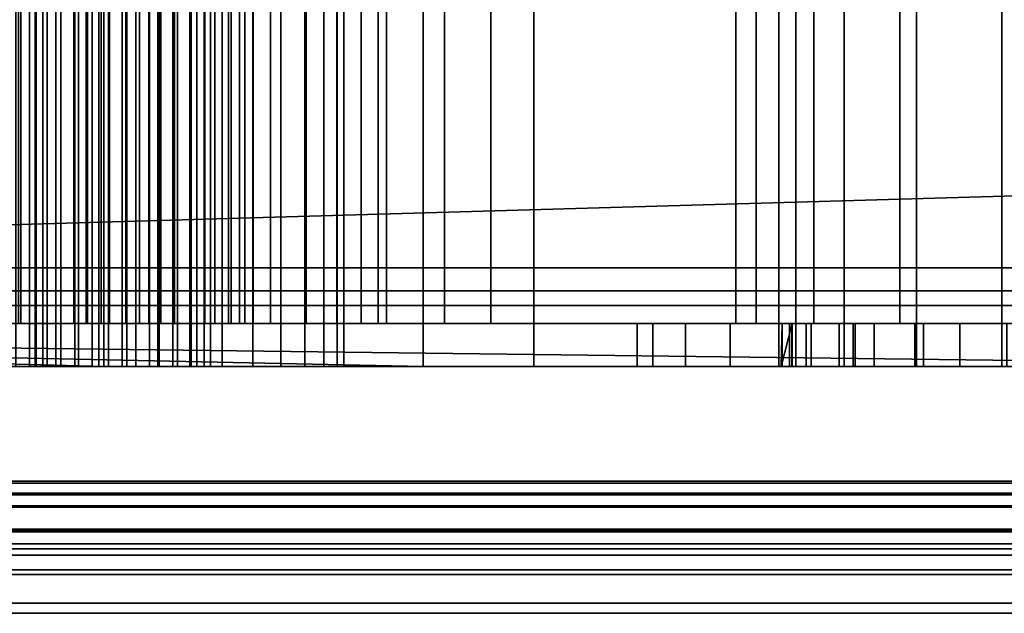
# Model space of a CAD drawing. Header units: millimetres. Extents: x -603 to 3703, y -121 to 193.
# Tile 765 of 1056: x 2523 to 2546, y -33 to -19. Entities that reach past the tile are written whole.
import ezdxf

# ---------------------------------------------------------------- set-up
doc = ezdxf.new("R2010")
doc.units = ezdxf.units.MM
doc.layers.add('151', color=7, linetype='Continuous', true_color=0xffffff)

# ---------------------------------------------------------------- blocks, each defined once
blk = doc.blocks.new('UG_SURFACE_120')
at = {"layer": '151', "color": 35, "linetype": 'Continuous', "lineweight": 35}
for points in [[(2491, -34, 2019), (3509, -34, 2019), (3509, 0, 2019), (2491, 0, 2019)], [(2491, -34), (2491, -2), (3509, -2), (3509, -34)]]:
    blk.add_3dface(points, dxfattribs=at)
blk = doc.blocks.new('UG_SURFACE_121')
at = {"layer": '151', "color": 252, "linetype": 'Continuous', "lineweight": 35}
for points in [[(2525, -11.75, 1756.9), (2525, -27.25, 1756.9), (2496.7, -26.5, 1756.9), (2496.7, -12.5, 1756.9)], [(2496.7, -12.5, 1869.9), (2496.7, -26.5, 1869.9), (2525, -27.25, 1869.9), (2525, -11.75, 1869.9)], [(2525, -11.75, 266.9), (2525, -27.25, 266.9), (2496.7, -26.5, 266.9), (2496.7, -12.5, 266.9)], [(2532.425, -27.25, 967), (2496.7, -26.5, 967), (2496.7, -12.5, 967), (2532.425, -11.75, 967)], [(2496.7, -12.5, 379.9), (2496.7, -26.5, 379.9), (2525, -27.25, 379.9), (2525, -11.75, 379.9)], [(2532.425, -11.75, 1152), (2496.7, -12.5, 1152), (2496.7, -26.5, 1152), (2532.425, -27.25, 1152)], [(2557.6, -11.75, 1411), (2557.6, -27.25, 1411), (2496.7, -26.5, 1411), (2496.7, -12.5, 1411)], [(2553.1, -27.25, 1506.1), (2553.1, -11.75, 1506.1), (2504.3, -11.75, 1506.1), (2504.3, -27.25, 1506.1)], [(2523.272, -27.25, 985.577), (2523.272, -11.75, 985.577), (2521.943, -11.75, 986.168), (2521.943, -27.25, 986.168)], [(2522.258, -27.25, 1092.197), (2522.258, -11.75, 1092.197), (2523.681, -11.75, 1092.5), (2523.681, -27.25, 1092.5)], [(2522.576, -27.25, 992.197), (2522.576, -11.75, 992.197), (2524, -11.75, 992.5), (2524, -27.25, 992.5)], [(2524.409, -27.25, 1085.577), (2524.409, -11.75, 1085.577), (2522.953, -11.75, 1085.577), (2522.953, -27.25, 1085.577)], [(2524.728, -27.25, 985.577), (2524.728, -11.75, 985.577), (2523.272, -11.75, 985.577), (2523.272, -27.25, 985.577)], [(2523.4, -27.25, 1433), (2523.42, -27.25, 1432.624), (2523.42, -11.75, 1432.624), (2523.4, -11.75, 1433)], [(2523.4, -11.75, 1433), (2523.576, -11.75, 1434.112), (2523.576, -27.25, 1434.112), (2523.4, -27.25, 1433)], [(2523.882, -27.25, 1431.2), (2523.882, -11.75, 1431.2), (2523.42, -11.75, 1432.624), (2523.42, -27.25, 1432.624)], [(2523.576, -27.25, 1434.112), (2523.576, -11.75, 1434.112), (2524.325, -11.75, 1435.409), (2524.325, -27.25, 1435.409)], [(2523.681, -27.25, 1092.5), (2523.681, -11.75, 1092.5), (2525.105, -11.75, 1092.197), (2525.105, -27.25, 1092.197)], [(2524.884, -27.25, 1430.088), (2524.884, -11.75, 1430.088), (2523.882, -11.75, 1431.2), (2523.882, -27.25, 1431.2)], [(2524, -27.25, 992.5), (2524, -11.75, 992.5), (2525.424, -11.75, 992.197), (2525.424, -27.25, 992.197)], [(2524.325, -27.25, 1435.409), (2524.325, -11.75, 1435.409), (2525.536, -11.75, 1436.289), (2525.536, -27.25, 1436.289)], [(2525.738, -27.25, 1086.168), (2525.738, -11.75, 1086.168), (2524.409, -11.75, 1085.577), (2524.409, -27.25, 1085.577)], [(2526.057, -27.25, 986.168), (2526.057, -11.75, 986.168), (2524.728, -11.75, 985.577), (2524.728, -27.25, 985.577)], [(2526.252, -27.25, 1429.479), (2526.252, -11.75, 1429.479), (2524.884, -11.75, 1430.088), (2524.884, -27.25, 1430.088)], [(2525, -27.25, 1756.9), (2525, -11.75, 1756.9), (2535, -11.75, 1766.9), (2535, -27.25, 1766.9)], [(2535, -27.25, 1859.9), (2535, -11.75, 1859.9), (2525, -11.75, 1869.9), (2525, -27.25, 1869.9)], [(2525, -27.25, 266.9), (2525, -11.75, 266.9), (2535, -11.75, 276.9), (2535, -27.25, 276.9)], [(2535, -27.25, 369.9), (2535, -11.75, 369.9), (2525, -11.75, 379.9), (2525, -27.25, 379.9)], [(2525.105, -27.25, 1092.197), (2525.105, -11.75, 1092.197), (2526.282, -11.75, 1091.342), (2526.282, -27.25, 1091.342)], [(2525.424, -27.25, 992.197), (2525.424, -11.75, 992.197), (2526.601, -11.75, 991.342), (2526.601, -27.25, 991.342)], [(2525.536, -27.25, 1436.289), (2525.536, -11.75, 1436.289), (2527, -11.75, 1436.6), (2527, -27.25, 1436.6)], [(2526.712, -27.25, 1087.25), (2526.712, -11.75, 1087.25), (2525.738, -11.75, 1086.168), (2525.738, -27.25, 1086.168)], [(2527.031, -27.25, 987.25), (2527.031, -11.75, 987.25), (2526.057, -11.75, 986.168), (2526.057, -27.25, 986.168)], [(2527.749, -27.25, 1429.479), (2527.749, -11.75, 1429.479), (2526.252, -11.75, 1429.479), (2526.252, -27.25, 1429.479)], [(2526.282, -27.25, 1091.342), (2526.282, -11.75, 1091.342), (2527.01, -11.75, 1090.082), (2527.01, -27.25, 1090.082)], [(2526.601, -27.25, 991.342), (2526.601, -11.75, 991.342), (2527.329, -11.75, 990.082), (2527.329, -27.25, 990.082)], [(2527.162, -27.25, 1088.634), (2527.162, -11.75, 1088.634), (2526.712, -11.75, 1087.25), (2526.712, -27.25, 1087.25)], [(2527, -27.25, 1436.6), (2527, -11.75, 1436.6), (2528.464, -11.75, 1436.289), (2528.464, -27.25, 1436.289)], [(2527.01, -27.25, 1090.082), (2527.01, -11.75, 1090.082), (2527.162, -11.75, 1088.634), (2527.162, -27.25, 1088.634)], [(2527.481, -27.25, 988.634), (2527.481, -11.75, 988.634), (2527.031, -11.75, 987.25), (2527.031, -27.25, 987.25)], [(2527.329, -27.25, 990.082), (2527.329, -11.75, 990.082), (2527.481, -11.75, 988.634), (2527.481, -27.25, 988.634)], [(2529.116, -27.25, 1430.088), (2529.116, -11.75, 1430.088), (2527.749, -11.75, 1429.479), (2527.749, -27.25, 1429.479)], [(2528.464, -27.25, 1436.289), (2528.464, -11.75, 1436.289), (2529.675, -11.75, 1435.409), (2529.675, -27.25, 1435.409)], [(2530.118, -27.25, 1431.2), (2530.118, -11.75, 1431.2), (2529.116, -11.75, 1430.088), (2529.116, -27.25, 1430.088)], [(2529.675, -27.25, 1435.409), (2529.675, -11.75, 1435.409), (2530.424, -11.75, 1434.112), (2530.424, -27.25, 1434.112)], [(2530.58, -27.25, 1432.624), (2530.58, -11.75, 1432.624), (2530.118, -11.75, 1431.2), (2530.118, -27.25, 1431.2)], [(2530.424, -27.25, 1434.112), (2530.424, -11.75, 1434.112), (2530.58, -11.75, 1432.624), (2530.58, -27.25, 1432.624)], [(2532.425, -11.75, 967), (2552.5, -11.75, 967), (2552.5, -27.25, 967), (2532.425, -27.25, 967)], [(2532.425, -27.25, 1152), (2540.7, -27.25, 1152), (2540.7, -11.75, 1152), (2532.425, -11.75, 1152)], [(2535, -27.25, 1766.9), (2535, -11.75, 1766.9), (2535, -11.75, 1859.9), (2535, -27.25, 1859.9)], [(2535, -27.25, 276.9), (2535, -11.75, 276.9), (2535, -11.75, 369.9), (2535, -27.25, 369.9)], [(2540.7, -27.25, 1132), (2540.7, -11.75, 1132), (2540.7, -11.75, 1152), (2540.7, -27.25, 1152)], [(2541.095, -27.25, 1130.013), (2541.095, -11.75, 1130.013), (2540.7, -11.75, 1132), (2540.7, -27.25, 1132)], [(2542.218, -27.25, 1128.328), (2542.218, -11.75, 1128.328), (2541.095, -11.75, 1130.013), (2541.095, -27.25, 1130.013)], [(2543.901, -27.25, 1127.2), (2543.901, -11.75, 1127.2), (2542.218, -11.75, 1128.328), (2542.218, -27.25, 1128.328)], [(2545.887, -27.25, 1126.8), (2545.887, -11.75, 1126.8), (2543.901, -11.75, 1127.2), (2543.901, -27.25, 1127.2)], [(2547.875, -27.25, 1127.19), (2547.875, -11.75, 1127.19), (2545.887, -11.75, 1126.8), (2545.887, -27.25, 1126.8)], [(2557.186, -26.25, 1412), (2557.186, -12.75, 1412), (2492, -12.75, 1412), (2492, -26.25, 1412)], [(2532.925, -12.75, 968), (2492, -12.75, 968), (2492, -26.25, 968), (2532.925, -26.25, 968)], [(2532.925, -26.25, 1151), (2492, -26.25, 1151), (2492, -12.75, 1151), (2532.925, -12.75, 1151)], [(2496.7, -12.75, 1757.9), (2496.7, -26.25, 1757.9), (2524.586, -26.25, 1757.9), (2524.586, -12.75, 1757.9)], [(2496.7, -26.25, 1868.9), (2496.7, -12.75, 1868.9), (2524.586, -12.75, 1868.9), (2524.586, -26.25, 1868.9)], [(2496.7, -26.25, 267.9), (2524.586, -26.25, 267.9), (2524.586, -12.75, 267.9), (2496.7, -12.75, 267.9)], [(2496.7, -12.75, 378.9), (2524.586, -12.75, 378.9), (2524.586, -26.25, 378.9), (2496.7, -26.25, 378.9)], [(2505.3, -26.25, 1505.1), (2505.3, -12.75, 1505.1), (2552.1, -12.75, 1505.1), (2552.1, -26.25, 1505.1)], [(2521.355, -26.25, 985.359), (2521.355, -12.75, 985.359), (2523.064, -12.75, 984.598), (2523.064, -26.25, 984.598)], [(2523.681, -26.25, 1093.5), (2523.681, -12.75, 1093.5), (2521.851, -12.75, 1093.111), (2521.851, -26.25, 1093.111)], [(2524, -26.25, 993.5), (2524, -12.75, 993.5), (2522.17, -12.75, 993.111), (2522.17, -26.25, 993.111)], [(2523.582, -26.25, 1436.078), (2523.582, -12.75, 1436.078), (2522.625, -12.75, 1434.421), (2522.625, -26.25, 1434.421)], [(2522.745, -26.25, 1084.598), (2522.745, -12.75, 1084.598), (2524.617, -12.75, 1084.598), (2524.617, -26.25, 1084.598)], [(2523.016, -26.25, 1430.7), (2523.016, -12.75, 1430.7), (2524.296, -12.75, 1429.278), (2524.296, -26.25, 1429.278)], [(2523.064, -26.25, 984.598), (2523.064, -12.75, 984.598), (2524.935, -12.75, 984.598), (2524.935, -26.25, 984.598)], [(2525.129, -26.25, 1437.202), (2525.129, -12.75, 1437.202), (2523.582, -12.75, 1436.078), (2523.582, -26.25, 1436.078)], [(2525.512, -26.25, 1093.111), (2525.512, -12.75, 1093.111), (2523.681, -12.75, 1093.5), (2523.681, -26.25, 1093.5)], [(2525.83, -26.25, 993.111), (2525.83, -12.75, 993.111), (2524, -12.75, 993.5), (2524, -26.25, 993.5)], [(2524.296, -26.25, 1429.278), (2524.296, -12.75, 1429.278), (2526.044, -12.75, 1428.501), (2526.044, -26.25, 1428.501)], [(2534, -26.25, 1767.314), (2534, -12.75, 1767.314), (2524.586, -12.75, 1757.9), (2524.586, -26.25, 1757.9)], [(2524.586, -26.25, 1868.9), (2524.586, -12.75, 1868.9), (2534, -12.75, 1859.486), (2534, -26.25, 1859.486)], [(2534, -26.25, 277.314), (2534, -12.75, 277.314), (2524.586, -12.75, 267.9), (2524.586, -26.25, 267.9)], [(2524.586, -26.25, 378.9), (2524.586, -12.75, 378.9), (2534, -12.75, 369.486), (2534, -26.25, 369.486)], [(2524.617, -26.25, 1084.598), (2524.617, -12.75, 1084.598), (2526.326, -12.75, 1085.359), (2526.326, -26.25, 1085.359)], [(2524.935, -26.25, 984.598), (2524.935, -12.75, 984.598), (2526.645, -12.75, 985.359), (2526.645, -26.25, 985.359)], [(2527, -26.25, 1437.6), (2527, -12.75, 1437.6), (2525.129, -12.75, 1437.202), (2525.129, -26.25, 1437.202)], [(2527.025, -26.25, 1092.011), (2527.025, -12.75, 1092.011), (2525.512, -12.75, 1093.111), (2525.512, -26.25, 1093.111)], [(2527.344, -26.25, 992.011), (2527.344, -12.75, 992.011), (2525.83, -12.75, 993.111), (2525.83, -26.25, 993.111)], [(2526.044, -26.25, 1428.501), (2526.044, -12.75, 1428.501), (2527.956, -12.75, 1428.501), (2527.956, -26.25, 1428.501)], [(2526.326, -26.25, 1085.359), (2526.326, -12.75, 1085.359), (2527.578, -12.75, 1086.75), (2527.578, -26.25, 1086.75)], [(2526.645, -26.25, 985.359), (2526.645, -12.75, 985.359), (2527.897, -12.75, 986.75), (2527.897, -26.25, 986.75)], [(2528.871, -26.25, 1437.202), (2528.871, -12.75, 1437.202), (2527, -12.75, 1437.6), (2527, -26.25, 1437.6)], [(2527.961, -26.25, 1090.391), (2527.961, -12.75, 1090.391), (2527.025, -12.75, 1092.011), (2527.025, -26.25, 1092.011)], [(2528.28, -26.25, 990.391), (2528.28, -12.75, 990.391), (2527.344, -12.75, 992.011), (2527.344, -26.25, 992.011)], [(2527.578, -26.25, 1086.75), (2527.578, -12.75, 1086.75), (2528.157, -12.75, 1088.53), (2528.157, -26.25, 1088.53)], [(2527.897, -26.25, 986.75), (2527.897, -12.75, 986.75), (2528.475, -12.75, 988.53), (2528.475, -26.25, 988.53)], [(2527.956, -26.25, 1428.501), (2527.956, -12.75, 1428.501), (2529.704, -12.75, 1429.278), (2529.704, -26.25, 1429.278)], [(2528.157, -26.25, 1088.53), (2528.157, -12.75, 1088.53), (2527.961, -12.75, 1090.391), (2527.961, -26.25, 1090.391)], [(2528.475, -26.25, 988.53), (2528.475, -12.75, 988.53), (2528.28, -12.75, 990.391), (2528.28, -26.25, 990.391)], [(2530.418, -26.25, 1436.078), (2530.418, -12.75, 1436.078), (2528.871, -12.75, 1437.202), (2528.871, -26.25, 1437.202)], [(2529.704, -26.25, 1429.278), (2529.704, -12.75, 1429.278), (2530.984, -12.75, 1430.7), (2530.984, -26.25, 1430.7)], [(2531.375, -26.25, 1434.421), (2531.375, -12.75, 1434.421), (2530.418, -12.75, 1436.078), (2530.418, -26.25, 1436.078)], [(2530.984, -26.25, 1430.7), (2530.984, -12.75, 1430.7), (2531.575, -12.75, 1432.519), (2531.575, -26.25, 1432.519)], [(2531.575, -26.25, 1432.519), (2531.575, -12.75, 1432.519), (2531.375, -12.75, 1434.421), (2531.375, -26.25, 1434.421)], [(2532.925, -26.25, 968), (2552.086, -26.25, 968), (2552.086, -12.75, 968), (2532.925, -12.75, 968)], [(2532.925, -12.75, 1151), (2539.7, -12.75, 1151), (2539.7, -26.25, 1151), (2532.925, -26.25, 1151)], [(2534, -26.25, 1859.486), (2534, -12.75, 1859.486), (2534, -12.75, 1767.314), (2534, -26.25, 1767.314)], [(2534, -26.25, 369.486), (2534, -12.75, 369.486), (2534, -12.75, 277.314), (2534, -26.25, 277.314)], [(2539.7, -26.25, 1151), (2539.7, -12.75, 1151), (2539.7, -12.75, 1132), (2539.7, -26.25, 1132)], [(2539.7, -26.25, 1132), (2539.7, -12.75, 1132), (2540.17, -12.75, 1129.631), (2540.17, -26.25, 1129.631)], [(2540.17, -26.25, 1129.631), (2540.17, -12.75, 1129.631), (2541.51, -12.75, 1127.621), (2541.51, -26.25, 1127.621)], [(2541.51, -26.25, 1127.621), (2541.51, -12.75, 1127.621), (2543.517, -12.75, 1126.276), (2543.517, -26.25, 1126.276)], [(2543.517, -26.25, 1126.276), (2543.517, -12.75, 1126.276), (2545.884, -12.75, 1125.8), (2545.884, -26.25, 1125.8)], [(2545.884, -26.25, 1125.8), (2545.884, -12.75, 1125.8), (2548.255, -12.75, 1126.265), (2548.255, -26.25, 1126.265)], [(2492, -26.25, 1412), (2526.044, -26.25, 1428.501), (2527.956, -26.25, 1428.501), (2542.427, -26.25, 1417.427)], [(2542.427, -26.25, 1417.427), (2544.066, -26.25, 1416.331), (2492, -26.25, 1412)], [(2544.066, -26.25, 1416.331), (2546, -26.25, 1415.947), (2557.186, -26.25, 1412), (2492, -26.25, 1412)], [(2492, -26.25, 1412), (2524.296, -26.25, 1429.278), (2526.044, -26.25, 1428.501)], [(2492, -26.25, 1503.6), (2525.129, -26.25, 1437.202), (2523.582, -26.25, 1436.078)], [(2523.016, -26.25, 1430.7), (2524.296, -26.25, 1429.278), (2492, -26.25, 1412)], [(2492, -26.25, 1503.6), (2505.3, -26.25, 1503.6), (2527, -26.25, 1437.6), (2525.129, -26.25, 1437.202)], [(2523.582, -26.25, 1436.078), (2522.625, -26.25, 1434.421), (2492, -26.25, 1503.6)], [(2532.925, -26.25, 968), (2492, -26.25, 968), (2521.355, -26.25, 985.359), (2523.064, -26.25, 984.598)], [(2492, -26.25, 1033.95), (2532.925, -26.25, 1033.95), (2524, -26.25, 993.5), (2522.17, -26.25, 993.111)], [(2532.925, -26.25, 1033.95), (2492, -26.25, 1033.95), (2522.745, -26.25, 1084.598), (2524.617, -26.25, 1084.598)], [(2492, -26.25, 1151), (2532.925, -26.25, 1151), (2523.681, -26.25, 1093.5), (2521.851, -26.25, 1093.111)], [(2496.7, -26.25, 1757.9), (2524.586, -26.25, 1868.9), (2534, -26.25, 1859.486), (2534, -26.25, 1767.314)], [(2496.7, -26.25, 1757.9), (2496.7, -26.25, 1868.9), (2524.586, -26.25, 1868.9)], [(2534, -26.25, 1767.314), (2524.586, -26.25, 1757.9), (2496.7, -26.25, 1757.9)], [(2496.7, -26.25, 267.9), (2524.586, -26.25, 378.9), (2534, -26.25, 369.486), (2534, -26.25, 277.314)], [(2496.7, -26.25, 267.9), (2496.7, -26.25, 378.9), (2524.586, -26.25, 378.9)], [(2534, -26.25, 277.314), (2524.586, -26.25, 267.9), (2496.7, -26.25, 267.9)], [(2505.3, -26.25, 1505.1), (2552.1, -26.25, 1505.1), (2546, -26.25, 1449.65), (2542.476, -26.25, 1448.9)], [(2542.476, -26.25, 1448.9), (2539.563, -26.25, 1446.778), (2505.3, -26.25, 1505.1)], [(2528.871, -26.25, 1437.202), (2527, -26.25, 1437.6), (2505.3, -26.25, 1505.1), (2539.563, -26.25, 1446.778)], [(2505.3, -26.25, 1503.6), (2505.3, -26.25, 1505.1), (2527, -26.25, 1437.6)], [(2532.925, -26.25, 968), (2523.064, -26.25, 984.598), (2524.935, -26.25, 984.598)], [(2525.512, -26.25, 1093.111), (2523.681, -26.25, 1093.5), (2532.925, -26.25, 1151)], [(2525.83, -26.25, 993.111), (2524, -26.25, 993.5), (2532.925, -26.25, 1033.95)], [(2532.925, -26.25, 1033.95), (2524.617, -26.25, 1084.598), (2526.326, -26.25, 1085.359)], [(2524.935, -26.25, 984.598), (2526.645, -26.25, 985.359), (2532.925, -26.25, 968)], [(2532.925, -26.25, 1151), (2527.025, -26.25, 1092.011), (2525.512, -26.25, 1093.111)], [(2527.344, -26.25, 992.011), (2525.83, -26.25, 993.111), (2532.925, -26.25, 1033.95)], [(2526.326, -26.25, 1085.359), (2527.578, -26.25, 1086.75), (2532.925, -26.25, 1033.95)], [(2532.925, -26.25, 968), (2526.645, -26.25, 985.359), (2527.897, -26.25, 986.75)], [(2527.961, -26.25, 1090.391), (2527.025, -26.25, 1092.011), (2532.925, -26.25, 1151)], [(2528.28, -26.25, 990.391), (2527.344, -26.25, 992.011), (2532.925, -26.25, 1033.95)], [(2527.578, -26.25, 1086.75), (2528.157, -26.25, 1088.53), (2532.925, -26.25, 1033.95)], [(2527.897, -26.25, 986.75), (2528.475, -26.25, 988.53), (2532.925, -26.25, 968)], [(2527.956, -26.25, 1428.501), (2529.704, -26.25, 1429.278), (2542.427, -26.25, 1417.427)], [(2528.157, -26.25, 1088.53), (2527.961, -26.25, 1090.391), (2532.925, -26.25, 1151)], [(2532.925, -26.25, 1151), (2532.925, -26.25, 1033.95), (2528.157, -26.25, 1088.53)], [(2532.925, -26.25, 1033.95), (2532.925, -26.25, 968), (2528.475, -26.25, 988.53), (2528.28, -26.25, 990.391)], [(2530.418, -26.25, 1436.078), (2528.871, -26.25, 1437.202), (2539.563, -26.25, 1446.778), (2537.767, -26.25, 1443.655)], [(2540.947, -26.25, 1421), (2541.331, -26.25, 1419.066), (2529.704, -26.25, 1429.278), (2530.984, -26.25, 1430.7)], [(2541.331, -26.25, 1419.066), (2542.427, -26.25, 1417.427), (2529.704, -26.25, 1429.278)], [(2537.767, -26.25, 1443.655), (2531.375, -26.25, 1434.421), (2530.418, -26.25, 1436.078)], [(2530.984, -26.25, 1430.7), (2537.4, -26.25, 1440.07), (2538.525, -26.25, 1436.647), (2540.947, -26.25, 1421)], [(2537.767, -26.25, 1443.655), (2530.984, -26.25, 1430.7), (2531.575, -26.25, 1432.519)], [(2530.984, -26.25, 1430.7), (2537.767, -26.25, 1443.655), (2537.4, -26.25, 1440.07)], [(2531.575, -26.25, 1432.519), (2531.375, -26.25, 1434.421), (2537.767, -26.25, 1443.655)], [(2559.5, -26.25, 1033.95), (2532.925, -26.25, 1033.95), (2544.909, -26.25, 1062.365), (2547.091, -26.25, 1062.365)], [(2532.925, -26.25, 1033.95), (2541.453, -26.25, 1064.875), (2542.914, -26.25, 1063.253)], [(2542.914, -26.25, 1063.253), (2544.909, -26.25, 1062.365), (2532.925, -26.25, 1033.95)], [(2541.007, -26.25, 1069.122), (2540.779, -26.25, 1066.951), (2532.925, -26.25, 1033.95), (2541, -26.25, 1084)], [(2532.925, -26.25, 1151), (2539.7, -26.25, 1151), (2539.7, -26.25, 1132)], [(2539.7, -26.25, 1132), (2540.17, -26.25, 1129.631), (2541, -26.25, 1094), (2532.925, -26.25, 1151)], [(2540.779, -26.25, 1066.951), (2541.453, -26.25, 1064.875), (2532.925, -26.25, 1033.95)], [(2532.925, -26.25, 1033.95), (2532.925, -26.25, 1151), (2541, -26.25, 1094), (2541, -26.25, 1084)], [(2552.086, -26.25, 968), (2532.925, -26.25, 968), (2544.066, -26.25, 972.331), (2546, -26.25, 971.947)], [(2532.925, -26.25, 968), (2542.427, -26.25, 973.427), (2544.066, -26.25, 972.331)], [(2532.925, -26.25, 968), (2538.525, -26.25, 992.647), (2540.947, -26.25, 989.98), (2540.947, -26.25, 977)], [(2540.947, -26.25, 977), (2541.331, -26.25, 975.066), (2532.925, -26.25, 968)], [(2541.331, -26.25, 975.066), (2542.427, -26.25, 973.427), (2532.925, -26.25, 968)], [(2532.925, -26.25, 968), (2532.925, -26.25, 1033.95), (2537.767, -26.25, 999.655), (2537.4, -26.25, 996.07)], [(2537.4, -26.25, 996.07), (2538.525, -26.25, 992.647), (2532.925, -26.25, 968)], [(2532.925, -26.25, 1033.95), (2546, -26.25, 1005.65), (2542.476, -26.25, 1004.9)], [(2542.476, -26.25, 1004.9), (2539.563, -26.25, 1002.779), (2532.925, -26.25, 1033.95)], [(2539.563, -26.25, 1002.779), (2537.767, -26.25, 999.655), (2532.925, -26.25, 1033.95)], [(2549.524, -26.25, 1004.9), (2546, -26.25, 1005.65), (2532.925, -26.25, 1033.95), (2559.5, -26.25, 1033.95)], [(2537.4, -27.25, 1440.07), (2537.4, -26.25, 1440.07), (2537.767, -26.25, 1443.655), (2537.767, -27.25, 1443.655)], [(2538.525, -27.25, 1436.647), (2538.525, -26.25, 1436.647), (2537.4, -26.25, 1440.07), (2537.4, -27.25, 1440.07)], [(2537.4, -27.25, 996.07), (2537.4, -26.25, 996.07), (2537.767, -26.25, 999.655), (2537.767, -27.25, 999.655)], [(2538.525, -27.25, 992.647), (2538.525, -26.25, 992.647), (2537.4, -26.25, 996.07), (2537.4, -27.25, 996.07)], [(2537.767, -27.25, 1443.655), (2537.767, -26.25, 1443.655), (2539.563, -26.25, 1446.778), (2539.563, -27.25, 1446.778)], [(2537.767, -27.25, 999.655), (2537.767, -26.25, 999.655), (2539.563, -26.25, 1002.779), (2539.563, -27.25, 1002.779)], [(2540.947, -27.25, 1433.98), (2540.947, -26.25, 1433.98), (2538.525, -26.25, 1436.647), (2538.525, -27.25, 1436.647)], [(2540.947, -27.25, 989.98), (2540.947, -26.25, 989.98), (2538.525, -26.25, 992.647), (2538.525, -27.25, 992.647)], [(2538.525, -26.25, 1436.647), (2540.947, -26.25, 1433.98), (2540.947, -26.25, 1421)], [(2539.563, -27.25, 1446.778), (2539.563, -26.25, 1446.778), (2542.476, -26.25, 1448.9), (2542.476, -27.25, 1448.9)], [(2539.563, -27.25, 1002.779), (2539.563, -26.25, 1002.779), (2542.476, -26.25, 1004.9), (2542.476, -27.25, 1004.9)], [(2541, -26.25, 1094), (2540.17, -26.25, 1129.631), (2541.51, -26.25, 1127.621)], [(2541.007, -26.25, 1069.122), (2541.007, -27.25, 1069.122), (2540.75, -27.25, 1067.5)], [(2540.75, -27.25, 1067.5), (2540.779, -26.25, 1066.951), (2541.007, -26.25, 1069.122)], [(2540.75, -27.25, 1067.5), (2540.779, -27.25, 1066.951), (2540.779, -26.25, 1066.951)], [(2541.453, -27.25, 1064.875), (2541.453, -26.25, 1064.875), (2540.779, -26.25, 1066.951), (2540.779, -27.25, 1066.951)], [(2540.947, -26.25, 1433.98), (2540.947, -27.25, 1433.98), (2540.947, -27.25, 1421), (2540.947, -26.25, 1421)], [(2541.331, -27.25, 1419.066), (2541.331, -26.25, 1419.066), (2540.947, -26.25, 1421), (2540.947, -27.25, 1421)], [(2540.947, -26.25, 989.98), (2540.947, -27.25, 989.98), (2540.947, -27.25, 977), (2540.947, -26.25, 977)], [(2541.331, -27.25, 975.066), (2541.331, -26.25, 975.066), (2540.947, -26.25, 977), (2540.947, -27.25, 977)], [(2551, -26.25, 1094), (2551, -27.25, 1094), (2541, -27.25, 1094), (2541, -26.25, 1094)], [(2541, -26.25, 1094), (2541, -27.25, 1094), (2541, -27.25, 1084), (2541, -26.25, 1084)], [(2541, -26.25, 1084), (2541, -27.25, 1084), (2551, -27.25, 1084), (2551, -26.25, 1084)], [(2541, -26.25, 1084), (2542.099, -26.25, 1071.013), (2541.007, -26.25, 1069.122)], [(2551, -26.25, 1094), (2541, -26.25, 1094), (2545.884, -26.25, 1125.8), (2548.255, -26.25, 1126.265)], [(2541, -26.25, 1084), (2551, -26.25, 1084), (2546, -26.25, 1072.75), (2543.865, -26.25, 1072.296)], [(2541, -26.25, 1094), (2543.517, -26.25, 1126.276), (2545.884, -26.25, 1125.8)], [(2543.865, -26.25, 1072.296), (2542.099, -26.25, 1071.013), (2541, -26.25, 1084)], [(2541.51, -26.25, 1127.621), (2543.517, -26.25, 1126.276), (2541, -26.25, 1094)], [(2541.007, -27.25, 1069.122), (2541.007, -26.25, 1069.122), (2542.099, -26.25, 1071.013), (2542.099, -27.25, 1071.013)], [(2542.427, -27.25, 1417.427), (2542.427, -26.25, 1417.427), (2541.331, -26.25, 1419.066), (2541.331, -27.25, 1419.066)], [(2542.427, -27.25, 973.427), (2542.427, -26.25, 973.427), (2541.331, -26.25, 975.066), (2541.331, -27.25, 975.066)], [(2542.914, -27.25, 1063.253), (2542.914, -26.25, 1063.253), (2541.453, -26.25, 1064.875), (2541.453, -27.25, 1064.875)], [(2542.099, -27.25, 1071.013), (2542.099, -26.25, 1071.013), (2543.865, -26.25, 1072.296), (2543.865, -27.25, 1072.296)], [(2544.066, -27.25, 1416.331), (2544.066, -26.25, 1416.331), (2542.427, -26.25, 1417.427), (2542.427, -27.25, 1417.427)], [(2544.066, -27.25, 972.331), (2544.066, -26.25, 972.331), (2542.427, -26.25, 973.427), (2542.427, -27.25, 973.427)], [(2542.476, -27.25, 1448.9), (2542.476, -26.25, 1448.9), (2546, -26.25, 1449.65), (2546, -27.25, 1449.65)], [(2542.476, -27.25, 1004.9), (2542.476, -26.25, 1004.9), (2546, -26.25, 1005.65), (2546, -27.25, 1005.65)], [(2544.909, -27.25, 1062.365), (2544.909, -26.25, 1062.365), (2542.914, -26.25, 1063.253), (2542.914, -27.25, 1063.253)], [(2543.865, -27.25, 1072.296), (2543.865, -26.25, 1072.296), (2546, -26.25, 1072.75), (2546, -27.25, 1072.75)], [(2546, -27.25, 1415.947), (2546, -26.25, 1415.947), (2544.066, -26.25, 1416.331), (2544.066, -27.25, 1416.331)], [(2546, -27.25, 971.947), (2546, -26.25, 971.947), (2544.066, -26.25, 972.331), (2544.066, -27.25, 972.331)], [(2547.091, -27.25, 1062.365), (2547.091, -26.25, 1062.365), (2544.909, -26.25, 1062.365), (2544.909, -27.25, 1062.365)], [(2525, -27.25, 1756.9), (2494, -27.25, 1756.9), (2494, -26.5, 1756.9), (2496.7, -26.5, 1756.9)], [(2496.7, -26.5, 1869.9), (2494, -26.5, 1869.9), (2494, -27.25, 1869.9), (2525, -27.25, 1869.9)], [(2525, -27.25, 266.9), (2494, -27.25, 266.9), (2494, -26.5, 266.9), (2496.7, -26.5, 266.9)], [(2532.425, -27.25, 967), (2494, -27.25, 967), (2494, -26.5, 967), (2496.7, -26.5, 967)], [(2496.7, -26.5, 379.9), (2494, -26.5, 379.9), (2494, -27.25, 379.9), (2525, -27.25, 379.9)], [(2496.7, -26.5, 1152), (2494, -26.5, 1152), (2494, -27.25, 1152), (2532.425, -27.25, 1152)], [(2557.6, -27.25, 1411), (2494, -27.25, 1411), (2494, -26.5, 1411), (2496.7, -26.5, 1411)], [(2494, -27.25, 1869.9), (2494, -27.25, 1756.9), (2535, -27.25, 1766.9), (2535, -27.25, 1859.9)], [(2494, -27.25, 1756.9), (2525, -27.25, 1756.9), (2535, -27.25, 1766.9)], [(2535, -27.25, 1859.9), (2525, -27.25, 1869.9), (2494, -27.25, 1869.9)], [(2494, -27.25, 379.9), (2494, -27.25, 266.9), (2535, -27.25, 276.9), (2535, -27.25, 369.9)], [(2494, -27.25, 266.9), (2525, -27.25, 266.9), (2535, -27.25, 276.9)], [(2535, -27.25, 369.9), (2525, -27.25, 379.9), (2494, -27.25, 379.9)], [(2494, -27.25, 1411), (2523.42, -27.25, 1432.624), (2523.4, -27.25, 1433)], [(2494, -27.25, 1411), (2523.882, -27.25, 1431.2), (2523.42, -27.25, 1432.624)], [(2494, -27.25, 1411), (2544.066, -27.25, 1416.331), (2542.427, -27.25, 1417.427)], [(2523.4, -27.25, 1433), (2523.576, -27.25, 1434.112), (2494, -27.25, 1411)], [(2494, -27.25, 1411), (2526.252, -27.25, 1429.479), (2524.884, -27.25, 1430.088)], [(2494, -27.25, 1411), (2557.6, -27.25, 1411), (2546, -27.25, 1415.947), (2544.066, -27.25, 1416.331)], [(2523.576, -27.25, 1434.112), (2524.325, -27.25, 1435.409), (2553.1, -27.25, 1504.6), (2494, -27.25, 1411)], [(2542.427, -27.25, 1417.427), (2527.749, -27.25, 1429.479), (2526.252, -27.25, 1429.479), (2494, -27.25, 1411)], [(2524.884, -27.25, 1430.088), (2523.882, -27.25, 1431.2), (2494, -27.25, 1411)], [(2494, -27.25, 1411), (2553.1, -27.25, 1504.6), (2504.3, -27.25, 1504.6)], [(2532.425, -27.25, 1033.95), (2494, -27.25, 1033.95), (2522.576, -27.25, 992.197), (2524, -27.25, 992.5)], [(2523.272, -27.25, 985.577), (2521.943, -27.25, 986.168), (2494, -27.25, 967), (2532.425, -27.25, 967)], [(2494, -27.25, 1033.95), (2532.425, -27.25, 1033.95), (2524.409, -27.25, 1085.577), (2522.953, -27.25, 1085.577)], [(2522.258, -27.25, 1092.197), (2523.681, -27.25, 1092.5), (2532.425, -27.25, 1152), (2494, -27.25, 1152)], [(2553.1, -27.25, 1504.6), (2553.1, -27.25, 1506.1), (2504.3, -27.25, 1506.1), (2504.3, -27.25, 1504.6)], [(2532.425, -27.25, 967), (2524.728, -27.25, 985.577), (2523.272, -27.25, 985.577)], [(2532.425, -27.25, 1152), (2523.681, -27.25, 1092.5), (2525.105, -27.25, 1092.197)], [(2524, -27.25, 992.5), (2525.424, -27.25, 992.197), (2532.425, -27.25, 1033.95)], [(2553.1, -27.25, 1504.6), (2524.325, -27.25, 1435.409), (2525.536, -27.25, 1436.289)], [(2525.738, -27.25, 1086.168), (2524.409, -27.25, 1085.577), (2532.425, -27.25, 1033.95)], [(2526.057, -27.25, 986.168), (2524.728, -27.25, 985.577), (2532.425, -27.25, 967)], [(2525.105, -27.25, 1092.197), (2526.282, -27.25, 1091.342), (2532.425, -27.25, 1152)], [(2525.424, -27.25, 992.197), (2526.601, -27.25, 991.342), (2532.425, -27.25, 1033.95)], [(2537.4, -27.25, 1440.07), (2525.536, -27.25, 1436.289), (2527, -27.25, 1436.6)], [(2525.536, -27.25, 1436.289), (2537.767, -27.25, 1443.655), (2539.563, -27.25, 1446.778), (2553.1, -27.25, 1504.6)], [(2537.4, -27.25, 1440.07), (2537.767, -27.25, 1443.655), (2525.536, -27.25, 1436.289)], [(2532.425, -27.25, 1033.95), (2526.712, -27.25, 1087.25), (2525.738, -27.25, 1086.168)], [(2527.031, -27.25, 987.25), (2526.057, -27.25, 986.168), (2532.425, -27.25, 967)], [(2532.425, -27.25, 1152), (2526.282, -27.25, 1091.342), (2527.01, -27.25, 1090.082)], [(2532.425, -27.25, 1033.95), (2526.601, -27.25, 991.342), (2527.329, -27.25, 990.082)], [(2532.425, -27.25, 1033.95), (2527.162, -27.25, 1088.634), (2526.712, -27.25, 1087.25)], [(2537.4, -27.25, 1440.07), (2527, -27.25, 1436.6), (2528.464, -27.25, 1436.289)], [(2532.425, -27.25, 1152), (2527.01, -27.25, 1090.082), (2527.162, -27.25, 1088.634)], [(2532.425, -27.25, 967), (2527.481, -27.25, 988.634), (2527.031, -27.25, 987.25)], [(2527.162, -27.25, 1088.634), (2532.425, -27.25, 1033.95), (2532.425, -27.25, 1152)], [(2527.329, -27.25, 990.082), (2527.481, -27.25, 988.634), (2532.425, -27.25, 967), (2532.425, -27.25, 1033.95)], [(2529.116, -27.25, 1430.088), (2527.749, -27.25, 1429.479), (2542.427, -27.25, 1417.427)], [(2528.464, -27.25, 1436.289), (2529.675, -27.25, 1435.409), (2537.4, -27.25, 1440.07)], [(2529.116, -27.25, 1430.088), (2541.331, -27.25, 1419.066), (2540.947, -27.25, 1421)], [(2529.116, -27.25, 1430.088), (2542.427, -27.25, 1417.427), (2541.331, -27.25, 1419.066)], [(2530.118, -27.25, 1431.2), (2529.116, -27.25, 1430.088), (2540.947, -27.25, 1421)], [(2538.525, -27.25, 1436.647), (2537.4, -27.25, 1440.07), (2529.675, -27.25, 1435.409), (2530.424, -27.25, 1434.112)], [(2540.947, -27.25, 1421), (2540.947, -27.25, 1433.98), (2538.525, -27.25, 1436.647), (2530.118, -27.25, 1431.2)], [(2530.58, -27.25, 1432.624), (2530.118, -27.25, 1431.2), (2538.525, -27.25, 1436.647)], [(2538.525, -27.25, 1436.647), (2530.424, -27.25, 1434.112), (2530.58, -27.25, 1432.624)], [(2560.5, -27.25, 1033.95), (2532.425, -27.25, 1033.95), (2546, -27.25, 1005.65), (2549.524, -27.25, 1004.9)], [(2532.425, -27.25, 1033.95), (2539.563, -27.25, 1002.779), (2542.476, -27.25, 1004.9)], [(2542.476, -27.25, 1004.9), (2546, -27.25, 1005.65), (2532.425, -27.25, 1033.95)], [(2532.425, -27.25, 967), (2541.331, -27.25, 975.066), (2540.947, -27.25, 977)], [(2532.425, -27.25, 967), (2542.427, -27.25, 973.427), (2541.331, -27.25, 975.066)], [(2532.425, -27.25, 967), (2552.5, -27.25, 967), (2546, -27.25, 971.947), (2544.066, -27.25, 972.331)], [(2532.425, -27.25, 1033.95), (2537.767, -27.25, 999.655), (2539.563, -27.25, 1002.779)], [(2532.425, -27.25, 967), (2538.525, -27.25, 992.647), (2537.4, -27.25, 996.07)], [(2544.066, -27.25, 972.331), (2542.427, -27.25, 973.427), (2532.425, -27.25, 967)], [(2540.947, -27.25, 977), (2540.947, -27.25, 989.98), (2538.525, -27.25, 992.647), (2532.425, -27.25, 967)], [(2537.4, -27.25, 996.07), (2537.767, -27.25, 999.655), (2532.425, -27.25, 1033.95), (2532.425, -27.25, 967)], [(2532.425, -27.25, 1152), (2541, -27.25, 1094), (2541.095, -27.25, 1130.013), (2540.7, -27.25, 1132)], [(2532.425, -27.25, 1033.95), (2540.779, -27.25, 1066.951), (2540.75, -27.25, 1067.5)], [(2540.75, -27.25, 1067.5), (2541, -27.25, 1084), (2532.425, -27.25, 1033.95)], [(2532.425, -27.25, 1033.95), (2541.453, -27.25, 1064.875), (2540.779, -27.25, 1066.951)], [(2532.425, -27.25, 1033.95), (2544.909, -27.25, 1062.365), (2542.914, -27.25, 1063.253)], [(2540.7, -27.25, 1132), (2540.7, -27.25, 1152), (2532.425, -27.25, 1152)], [(2532.425, -27.25, 1033.95), (2560.5, -27.25, 1033.95), (2547.091, -27.25, 1062.365), (2544.909, -27.25, 1062.365)], [(2532.425, -27.25, 1152), (2532.425, -27.25, 1033.95), (2541, -27.25, 1084), (2541, -27.25, 1094)], [(2542.914, -27.25, 1063.253), (2541.453, -27.25, 1064.875), (2532.425, -27.25, 1033.95)], [(2553.1, -27.25, 1504.6), (2539.563, -27.25, 1446.778), (2542.476, -27.25, 1448.9)], [(2540.75, -27.25, 1067.5), (2541.007, -27.25, 1069.122), (2541, -27.25, 1084)], [(2541, -27.25, 1094), (2542.218, -27.25, 1128.328), (2541.095, -27.25, 1130.013)], [(2541, -27.25, 1094), (2543.901, -27.25, 1127.2), (2542.218, -27.25, 1128.328)], [(2541, -27.25, 1094), (2551, -27.25, 1094), (2547.875, -27.25, 1127.19), (2545.887, -27.25, 1126.8)], [(2545.887, -27.25, 1126.8), (2543.901, -27.25, 1127.2), (2541, -27.25, 1094)], [(2541, -27.25, 1084), (2541.007, -27.25, 1069.122), (2542.099, -27.25, 1071.013)], [(2542.099, -27.25, 1071.013), (2551, -27.25, 1084), (2541, -27.25, 1084)], [(2551, -27.25, 1084), (2542.099, -27.25, 1071.013), (2543.865, -27.25, 1072.296)], [(2542.476, -27.25, 1448.9), (2546, -27.25, 1449.65), (2553.1, -27.25, 1504.6)], [(2543.865, -27.25, 1072.296), (2546, -27.25, 1072.75), (2551, -27.25, 1084)]]:
    blk.add_3dface(points, dxfattribs=at)
blk = doc.blocks.new('UG_SURFACE_125')
at = {"layer": '151', "color": 252, "linetype": 'Continuous', "lineweight": 35}
for points in [[(2503, 4.014, -7.75), (2488, 4.014, -7.75), (2488, -24.953, -7.75), (3512, -24.953, -7.75)], [(2503, 4.014, -8.75), (3497, 4.014, -8.75), (2488, -24.953, -8.75)], [(3497, 4.014, -8.75), (3512, 4.014, -8.75), (3512, -24.953, -8.75), (2488, -24.953, -8.75)], [(3497, 4.014, -7.75), (2503, 4.014, -7.75), (3512, -24.953, -7.75)], [(2488, -25.835, -7.906), (3512, -25.835, -7.906), (3512, -24.953, -7.75), (2488, -24.953, -7.75)], [(2488, -24.953, -8.75), (3512, -24.953, -8.75), (3512, -25.493, -8.845), (2488, -25.493, -8.845)], [(2488, -25.493, -8.845), (3512, -25.493, -8.845), (3512, -31.644, -11.084), (2488, -31.644, -11.084)], [(2488, -31.986, -10.144), (3512, -31.986, -10.144), (3512, -25.835, -7.906), (2488, -25.835, -7.906)], [(3512, -31.644, -11.084), (3512, -31.986, -10.144), (2488, -31.986, -10.144), (2488, -31.644, -11.084)]]:
    blk.add_3dface(points, dxfattribs=at)
blk = doc.blocks.new('UG_SURFACE_153')
at = {"layer": '151', "color": 252, "linetype": 'Continuous', "lineweight": 35}
for points in [[(2485.5, -29.92, 2023.75), (3514.5, -29.92, 2023.75), (3514.5, 14.42, 2023.75), (2485.5, 14.42, 2023.75)], [(2487, -29.92, 2022.25), (2487, 14.42, 2022.25), (3513, 14.42, 2022.25), (3513, -29.92, 2022.25)], [(2432, -18, 2077.25), (2432, -29.92, 2077.25), (3568, -29.92, 2077.25), (3568, -18, 2077.25)], [(2433.5, -18, 2075.75), (3566.5, -18, 2075.75), (3566.5, -29.92, 2075.75), (2433.5, -29.92, 2075.75)], [(3567.941, -30.521, 2077.191), (2432, -29.92, 2077.25), (2432.059, -30.521, 2077.191)], [(3567.941, -30.521, 2077.191), (3568, -29.92, 2077.25), (2432, -29.92, 2077.25)], [(2433.53, -30.228, 2075.72), (2433.5, -29.92, 2075.75), (3566.5, -29.92, 2075.75)], [(2433.53, -30.228, 2075.72), (3566.5, -29.92, 2075.75), (3566.47, -30.228, 2075.72)], [(3514.53, -30.228, 2023.78), (2485.5, -29.92, 2023.75), (2485.47, -30.228, 2023.78)], [(3514.53, -30.228, 2023.78), (3514.5, -29.92, 2023.75), (2485.5, -29.92, 2023.75)], [(2486.941, -30.521, 2022.309), (3513, -29.92, 2022.25), (3513.059, -30.521, 2022.309)], [(2486.941, -30.521, 2022.309), (2487, -29.92, 2022.25), (3513, -29.92, 2022.25)], [(3566.47, -30.228, 2075.72), (3566.38, -30.525, 2075.63), (2433.62, -30.525, 2075.63), (2433.53, -30.228, 2075.72)], [(2485.47, -30.228, 2023.78), (2485.38, -30.525, 2023.87), (3514.62, -30.525, 2023.87)], [(2485.47, -30.228, 2023.78), (3514.62, -30.525, 2023.87), (3514.53, -30.228, 2023.78)], [(2432.059, -30.521, 2077.191), (2432.235, -31.099, 2077.016), (3567.765, -31.099, 2077.016), (3567.941, -30.521, 2077.191)], [(3566.037, -31.037, 2075.287), (2433.963, -31.037, 2075.287), (2433.62, -30.525, 2075.63), (3566.38, -30.525, 2075.63)], [(3514.62, -30.525, 2023.87), (2485.38, -30.525, 2023.87), (2485.037, -31.037, 2024.213), (3514.963, -31.037, 2024.213)], [(3513.059, -30.521, 2022.309), (2486.766, -31.099, 2022.485), (2486.941, -30.521, 2022.309)], [(3513.059, -30.521, 2022.309), (3513.234, -31.099, 2022.485), (2486.766, -31.099, 2022.485)], [(3567.765, -31.099, 2077.016), (2432.235, -31.099, 2077.016), (2432.902, -32.098, 2076.348), (3567.098, -32.098, 2076.348)], [(3565.525, -31.38, 2074.775), (2434.475, -31.38, 2074.775), (2433.963, -31.037, 2075.287), (3566.037, -31.037, 2075.287)], [(3514.963, -31.037, 2024.213), (2485.037, -31.037, 2024.213), (2484.525, -31.38, 2024.725), (3515.475, -31.38, 2024.725)], [(3513.902, -32.098, 2023.152), (2486.098, -32.098, 2023.152), (2486.766, -31.099, 2022.485), (3513.234, -31.099, 2022.485)], [(3564.92, -31.5, 2074.17), (2435.08, -31.5, 2074.17), (2434.475, -31.38, 2074.775), (3565.525, -31.38, 2074.775)], [(2435.08, -31.5, 2074.17), (3564.92, -31.5, 2074.17), (3516.08, -31.5, 2025.33), (2483.92, -31.5, 2025.33)], [(3515.475, -31.38, 2024.725), (2484.525, -31.38, 2024.725), (2483.92, -31.5, 2025.33), (3516.08, -31.5, 2025.33)], [(3567.098, -32.098, 2076.348), (2432.902, -32.098, 2076.348), (2433.901, -32.766, 2075.349), (3566.099, -32.766, 2075.349)], [(3514.901, -32.766, 2024.151), (2485.099, -32.766, 2024.151), (2486.098, -32.098, 2023.152), (3513.902, -32.098, 2023.152)], [(3566.099, -32.766, 2075.349), (2433.901, -32.766, 2075.349), (2435.08, -33, 2074.17), (3564.92, -33, 2074.17)], [(3516.08, -33, 2025.33), (2483.92, -33, 2025.33), (2485.099, -32.766, 2024.151), (3514.901, -32.766, 2024.151)], [(2435.08, -33, 2074.17), (2483.92, -33, 2025.33), (3516.08, -33, 2025.33), (3564.92, -33, 2074.17)]]:
    blk.add_3dface(points, dxfattribs=at)

msp = doc.modelspace()

# ---------------------------------------------------------------- linework, layer by layer
at = {"layer": '151', "color": 252, "linetype": 'Continuous', "lineweight": 35}
for p, q in [((2525, -11.75, 1756.9), (2525, -27.25, 1756.9)), ((2525, -11.75, 1869.9), (2525, -27.25, 1869.9)), ((2525, -11.75, 266.9), (2525, -27.25, 266.9)), ((2525, -11.75, 379.9), (2525, -27.25, 379.9)), ((2535, -11.75, 369.9), (2535, -27.25, 369.9)), ((2535, -11.75, 1859.9), (2535, -27.25, 1859.9)), ((2535, -11.75, 1766.9), (2535, -27.25, 1766.9)), ((2535, -11.75, 276.9), (2535, -27.25, 276.9)), ((2540.7, -11.75, 1152), (2540.7, -27.25, 1152)), ((2540.7, -11.75, 1132), (2540.7, -27.25, 1132)), ((2524.586, -12.75, 267.9), (2524.586, -26.25, 267.9)), ((2524.586, -12.75, 1868.9), (2524.586, -26.25, 1868.9)), ((2524.586, -12.75, 378.9), (2524.586, -26.25, 378.9)), ((2524.586, -12.75, 1757.9), (2524.586, -26.25, 1757.9)), ((2534, -12.75, 1767.314), (2534, -26.25, 1767.314)), ((2534, -12.75, 369.486), (2534, -26.25, 369.486)), ((2534, -12.75, 277.314), (2534, -26.25, 277.314)), ((2534, -12.75, 1859.486), (2534, -26.25, 1859.486)), ((2539.7, -12.75, 1151), (2539.7, -26.25, 1151)), ((2539.7, -12.75, 1132), (2539.7, -26.25, 1132)), ((3512, -24.953, -8.75), (2488, -24.953, -8.75)), ((3512, -24.953, -7.75), (2488, -24.953, -7.75)), ((3512, -25.493, -8.845), (2488, -25.493, -8.845)), ((3512, -25.835, -7.906), (2488, -25.835, -7.906)), ((2552.086, -26.25, 968), (2492, -26.25, 968)), ((2492, -26.25, 1151), (2539.7, -26.25, 1151)), ((2557.186, -26.25, 1412), (2492, -26.25, 1412)), ((2496.7, -26.25, 378.9), (2524.586, -26.25, 378.9)), ((2496.7, -26.25, 1868.9), (2524.586, -26.25, 1868.9)), ((2524.586, -26.25, 1757.9), (2496.7, -26.25, 1757.9)), ((2524.586, -26.25, 267.9), (2496.7, -26.25, 267.9)), ((2505.3, -26.25, 1505.1), (2552.1, -26.25, 1505.1)), ((2524.586, -26.25, 1868.9), (2534, -26.25, 1859.486)), ((2524.586, -26.25, 378.9), (2534, -26.25, 369.486)), ((2534, -26.25, 1767.314), (2524.586, -26.25, 1757.9)), ((2534, -26.25, 277.314), (2524.586, -26.25, 267.9)), ((2534, -26.25, 1859.486), (2534, -26.25, 1767.314)), ((2534, -26.25, 369.486), (2534, -26.25, 277.314)), ((2539.7, -26.25, 1151), (2539.7, -26.25, 1132)), ((2540.947, -26.25, 989.98), (2540.947, -27.25, 989.98)), ((2540.947, -26.25, 1433.98), (2540.947, -27.25, 1433.98)), ((2540.947, -26.25, 1433.98), (2540.947, -26.25, 1421)), ((2540.947, -26.25, 977), (2540.947, -27.25, 977)), ((2540.947, -26.25, 1421), (2540.947, -27.25, 1421)), ((2540.947, -26.25, 989.98), (2540.947, -26.25, 977)), ((2541, -26.25, 1084), (2551, -26.25, 1084)), ((2541, -26.25, 1094), (2541, -27.25, 1094)), ((2541, -26.25, 1084), (2541, -27.25, 1084)), ((2541, -26.25, 1094), (2541, -26.25, 1084)), ((2551, -26.25, 1094), (2541, -26.25, 1094)), ((2525, -27.25, 1756.9), (2494, -27.25, 1756.9)), ((2494, -27.25, 379.9), (2525, -27.25, 379.9)), ((2552.5, -27.25, 967), (2494, -27.25, 967)), ((2525, -27.25, 266.9), (2494, -27.25, 266.9)), ((2494, -27.25, 1152), (2540.7, -27.25, 1152)), ((2557.6, -27.25, 1411), (2494, -27.25, 1411)), ((2494, -27.25, 1869.9), (2525, -27.25, 1869.9)), ((2504.3, -27.25, 1506.1), (2553.1, -27.25, 1506.1)), ((2525, -27.25, 1869.9), (2535, -27.25, 1859.9)), ((2535, -27.25, 276.9), (2525, -27.25, 266.9)), ((2535, -27.25, 1766.9), (2525, -27.25, 1756.9)), ((2525, -27.25, 379.9), (2535, -27.25, 369.9)), ((2535, -27.25, 1859.9), (2535, -27.25, 1766.9)), ((2535, -27.25, 369.9), (2535, -27.25, 276.9)), ((2540.7, -27.25, 1152), (2540.7, -27.25, 1132)), ((2540.947, -27.25, 989.98), (2540.947, -27.25, 977)), ((2540.947, -27.25, 1433.98), (2540.947, -27.25, 1421)), ((2551, -27.25, 1094), (2541, -27.25, 1094)), ((2541, -27.25, 1084), (2551, -27.25, 1084)), ((2541, -27.25, 1094), (2541, -27.25, 1084)), ((3568, -29.92, 2077.25), (2432, -29.92, 2077.25)), ((3566.5, -29.92, 2075.75), (2433.5, -29.92, 2075.75)), ((3514.5, -29.92, 2023.75), (2485.5, -29.92, 2023.75)), ((3513, -29.92, 2022.25), (2487, -29.92, 2022.25)), ((3564.92, -31.5, 2074.17), (2435.08, -31.5, 2074.17)), ((3516.08, -31.5, 2025.33), (2483.92, -31.5, 2025.33)), ((3512, -31.644, -11.084), (2488, -31.644, -11.084)), ((3512, -31.986, -10.144), (2488, -31.986, -10.144))]:
    msp.add_line(p, q, dxfattribs=at)
at = {"layer": '151', "color": 252, "linetype": 'Continuous', "lineweight": 35, "extrusion": (0, 1, 0)}
for centre, radius in [((-2523.681, 1089, -26.25), 4.5), ((-2524, 989, -26.25), 4.5), ((-2527, 1433, -26.25), 4.6), ((-2546, 1067.5, -26.25), 5.25), ((-2523.681, 1089, -27.25), 3.5), ((-2524, 989, -27.25), 3.5), ((-2527, 1433, -27.25), 3.6), ((-2546, 1067.5, -27.25), 5.25)]:
    msp.add_circle(centre, radius, dxfattribs=at)
at = {"layer": '151', "color": 252, "linetype": 'Continuous', "lineweight": 35, "extrusion": (0, -1, 0)}
for centre, radius, start, end in [((2546, 997, 26.25), 8.65, 305.746, 234.254), ((2546, 1441, 26.25), 8.65, 305.746, 234.254), ((2545.9, 1132, 26.25), 6.2, 180, 359.7133), ((2546, 1421, 26.25), 5.053, 180, 0), ((2546, 977, 26.25), 5.053, 180, 0), ((2546, 1441, 27.25), 8.65, 305.746, 234.254), ((2546, 997, 27.25), 8.65, 305.746, 234.254), ((2545.9, 1132, 27.25), 5.2, 180, 359.7133), ((2546, 977, 27.25), 5.053, 180, 0), ((2546, 1421, 27.25), 5.053, 180, 0)]:
    msp.add_arc(centre, radius, start, end, dxfattribs=at)

# ---------------------------------------------------------------- block references
at = {"layer": '151', "color": 252, "linetype": 'Continuous', "lineweight": 35}
for name in ['UG_SURFACE_125', 'UG_SURFACE_153', 'UG_SURFACE_121']:
    msp.add_blockref(name, (0, 0), dxfattribs=at)
at = {"layer": '151', "color": 35, "linetype": 'Continuous', "lineweight": 35}
msp.add_blockref('UG_SURFACE_120', (0, 0), dxfattribs=at)

doc.saveas('drawing.dxf')
